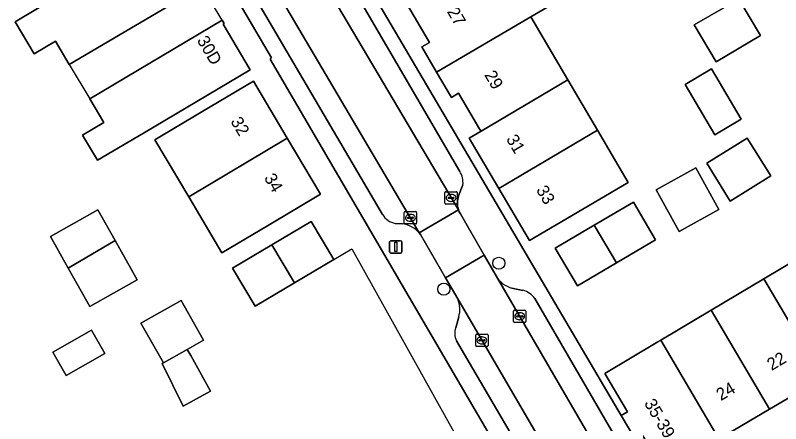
# Model space of a CAD drawing. Extents: x 159716 to 160783, y 383290 to 384031.
# Drawn here: x 160164.9 to 160226.9, y 383326.5 to 383359.5 of the extents above; entities that cross this region are included whole.
import ezdxf

# ---------------------------------------------------------------- set-up
doc = ezdxf.new("R2010")
doc.units = 0
for name, color, linetype in [('IMGEO_Boom', 7, 'Continuous'), ('IMGEO_Erf', 7, 'Continuous'), ('IMGEO_Kolk', 7, 'Continuous'), ('IMGEO_Lichtmast', 7, 'Continuous'), ('IMGEO_Muur', 7, 'Continuous'), ('IMGEO_Pand', 7, 'Continuous'), ('IMGEO_Pand_nummerreeks', 7, 'Continuous'), ('IMGEO_Pand_overbouw', 7, 'Continuous'), ('IMGEO_Parkeervlak_open', 7, 'Continuous'), ('IMGEO_Rijbaan_lokaal_open', 7, 'Continuous'), ('IMGEO_Voetpad_open', 7, 'Continuous')]:
    doc.layers.add(name, color=color, linetype=linetype)

msp = doc.modelspace()

# ---------------------------------------------------------------- linework, layer by layer
at = {"layer": 'IMGEO_Boom'}
for centre in [(160204.088, 383339.474), (160199.632, 383337.374)]:
    msp.add_circle(centre, 0.489, dxfattribs=at)
at = {"layer": 'IMGEO_Erf'}
for points in [[(160188.923, 383369.749), (160213.993, 383327.146), (160214.504, 383327.45), (160212.663, 383330.564), (160216.963, 383333.117), (160217.196, 383333.256), (160221.281, 383335.681), (160225.528, 383338.203), (160229.613, 383340.629)], [(160209.871, 383314.427), (160185.573, 383355.997), (160185.693, 383356.097), (160178.999, 383367.492)], [(160180.048, 383361.905), (160169.32, 383355.543), (160168.198, 383357.436), (160166.477, 383356.416), (160164.947, 383358.996), (160170.095, 383362.117)], [(160211.199, 383362.093), (160206.673, 383359.423), (160209.676, 383354.318), (160212.079, 383350.234), (160214.563, 383346.013), (160210.875, 383343.843), (160206.565, 383341.307), (160204.09, 383345.513), (160201.688, 383349.595), (160202.645, 383350.161), (160202.558, 383350.308), (160200.831, 383353.242), (160200.246, 383352.898), (160199.052, 383354.927), (160197.845, 383356.979), (160198.463, 383357.343), (160196.666, 383360.397)], [(160230.278, 383330.181), (160225.999, 383327.667), (160222.104, 383325.378), (160223.439, 383323.079), (160223.255, 383322.972), (160218.76, 383320.363), (160216.205, 383324.74), (160215.753, 383325.515), (160215.167, 383325.168), (160219.193, 383318.286), (160219.806, 383317.239)]]:
    msp.add_lwpolyline(points, dxfattribs=at)
for points in [[(160221.669, 383355.766), (160219.909, 383358.757), (160223.518, 383360.881), (160225.278, 383357.89)], [(160170.981, 383352.785), (160181.69, 383359.135), (160181.853, 383358.86), (160181.76, 383358.805), (160183.946, 383355.118), (160179.646, 383352.568), (160175.316, 383350.008), (160171.594, 383347.81), (160170.395, 383349.833), (160172.123, 383350.859)], [(160219.165, 383353.944), (160221.309, 383355.206), (160223.707, 383351.13), (160221.563, 383349.868)], [(160184.228, 383354.204), (160186.966, 383349.586), (160189.651, 383345.057), (160185.351, 383342.507), (160181.671, 383340.325), (160178.985, 383344.855), (160176.248, 383349.472), (160179.981, 383351.685)], [(160224.198, 383349.603), (160226.098, 383346.551), (160222.82, 383344.509), (160220.919, 383347.561)], [(160220.023, 383347.184), (160221.893, 383343.819), (160218.689, 383342.039), (160216.819, 383345.404)], [(160211.817, 383342.566), (160214.979, 383344.426), (160216.78, 383341.366), (160213.619, 383339.506), (160210.45, 383337.642), (160208.649, 383340.702)], [(160169.228, 383339.071), (160167.793, 383341.628), (160171.637, 383343.785), (160173.021, 383341.32), (160174.813, 383338.127), (160170.969, 383335.969)], [(160188.909, 383342.861), (160190.734, 383339.781), (160187.548, 383337.892), (160184.362, 383336.003), (160182.536, 383339.083), (160185.722, 383340.972)], [(160178.366, 383336.462), (160180.183, 383333.252), (160178.863, 383332.505), (160179.144, 383332.003), (160180.752, 383329.134), (160178.546, 383327.898), (160176.838, 383331.358), (160176.937, 383331.414), (160175.12, 383334.624)], [(160171.128, 383334.059), (160172.201, 383332.165), (160169.056, 383330.385), (160167.983, 383332.279)]]:
    msp.add_lwpolyline(points, close=True, dxfattribs=at)
at = {"layer": 'IMGEO_Kolk'}
for p, q in [((160199.719, 383344.335), (160199.719, 383345.187)), ((160199.794, 383345.261), (160200.646, 383345.261)), ((160200.72, 383345.187), (160200.72, 383344.335)), ((160199.978, 383344.755), (160199.978, 383344.767)), ((160200.416, 383344.718), (160200.018, 383344.718)), ((160200.021, 383344.804), (160200.419, 383344.804)), ((160200.23, 383344.481), (160200.205, 383344.481)), ((160200.207, 383345.041), (160200.232, 383345.041)), ((160200.462, 383344.767), (160200.462, 383344.755)), ((160200.646, 383344.261), (160199.794, 383344.261)), ((160196.433, 383342.724), (160196.433, 383343.576)), ((160196.508, 383343.65), (160197.36, 383343.65)), ((160196.921, 383343.43), (160196.946, 383343.43)), ((160197.434, 383343.576), (160197.434, 383342.724)), ((160197.36, 383342.65), (160196.508, 383342.65)), ((160196.692, 383343.144), (160196.692, 383343.156)), ((160197.13, 383343.107), (160196.732, 383343.107)), ((160196.735, 383343.193), (160197.133, 383343.193)), ((160196.944, 383342.87), (160196.919, 383342.87)), ((160197.176, 383343.156), (160197.176, 383343.144)), ((160205.275, 383334.755), (160205.275, 383335.607)), ((160205.35, 383335.681), (160206.202, 383335.681)), ((160205.534, 383335.175), (160205.534, 383335.187)), ((160205.577, 383335.224), (160205.975, 383335.224)), ((160205.763, 383335.461), (160205.788, 383335.461)), ((160206.018, 383335.187), (160206.018, 383335.175)), ((160206.276, 383335.607), (160206.276, 383334.755)), ((160206.202, 383334.681), (160205.35, 383334.681)), ((160205.972, 383335.138), (160205.574, 383335.138)), ((160205.786, 383334.901), (160205.761, 383334.901)), ((160202.213, 383332.81), (160202.213, 383333.662)), ((160202.288, 383333.736), (160203.14, 383333.736)), ((160202.701, 383333.516), (160202.726, 383333.516)), ((160203.214, 383333.662), (160203.214, 383332.81)), ((160203.14, 383332.736), (160202.288, 383332.736)), ((160202.472, 383333.23), (160202.472, 383333.242)), ((160202.91, 383333.193), (160202.512, 383333.193)), ((160202.515, 383333.279), (160202.913, 383333.279)), ((160202.724, 383332.956), (160202.699, 383332.956)), ((160202.956, 383333.242), (160202.956, 383333.23))]:
    msp.add_line(p, q, dxfattribs=at)
for points in [[(160199.719, 383344.335), (160199.719, 383345.187)], [(160199.794, 383345.261), (160200.646, 383345.261)], [(160200.72, 383345.187), (160200.72, 383344.335)], [(160200.646, 383344.261), (160199.794, 383344.261)], [(160196.433, 383342.724), (160196.433, 383343.576)], [(160196.508, 383343.65), (160197.36, 383343.65)], [(160197.434, 383343.576), (160197.434, 383342.724)], [(160197.36, 383342.65), (160196.508, 383342.65)], [(160205.275, 383334.755), (160205.275, 383335.607)], [(160205.35, 383335.681), (160206.202, 383335.681)], [(160206.276, 383335.607), (160206.276, 383334.755)], [(160206.202, 383334.681), (160205.35, 383334.681)], [(160202.213, 383332.81), (160202.213, 383333.662)], [(160202.288, 383333.736), (160203.14, 383333.736)], [(160203.214, 383333.662), (160203.214, 383332.81)], [(160203.14, 383332.736), (160202.288, 383332.736)]]:
    msp.add_lwpolyline(points, dxfattribs=at)
for centre, radius, start, end in [((160199.796, 383345.185), 0.0765, 91.55205, 178.44795), ((160199.796, 383345.185), 0.0765, 91.55205, 178.44795), ((160200.644, 383345.185), 0.0765, 1.55205, 88.44795), ((160200.644, 383345.185), 0.0765, 1.55205, 88.44795), ((160200.018, 383344.764), 0.0403, 85.87752, 175.75265), ((160200.015, 383344.754), 0.0366, 178.93798, 274.71019), ((160200.419, 383344.761), 0.043, 264.86636, 352.45326), ((160200.423, 383344.766), 0.0386, 1.73085, 96.63898), ((160199.796, 383344.337), 0.0765, 181.55205, 268.44795), ((160199.796, 383344.337), 0.0765, 181.55205, 268.44795), ((160200.644, 383344.337), 0.0765, 271.55205, 358.44795), ((160200.644, 383344.337), 0.0765, 271.55205, 358.44795), ((160196.51, 383343.574), 0.0765, 91.55205, 178.44795), ((160196.51, 383343.574), 0.0765, 91.55205, 178.44795), ((160197.358, 383343.574), 0.0765, 1.55205, 88.44795), ((160197.358, 383343.574), 0.0765, 1.55205, 88.44795), ((160196.51, 383342.726), 0.0765, 181.55205, 268.44795), ((160196.51, 383342.726), 0.0765, 181.55205, 268.44795), ((160196.732, 383343.153), 0.0403, 85.87752, 175.75265), ((160196.729, 383343.143), 0.0366, 178.93798, 274.71019), ((160197.133, 383343.15), 0.043, 264.86636, 352.45326), ((160197.137, 383343.155), 0.0386, 1.73085, 96.63898), ((160197.358, 383342.726), 0.0765, 271.55205, 358.44795), ((160197.358, 383342.726), 0.0765, 271.55205, 358.44795), ((160205.352, 383335.605), 0.0765, 91.55205, 178.44795), ((160205.352, 383335.605), 0.0765, 91.55205, 178.44795), ((160205.574, 383335.184), 0.0403, 85.87752, 175.75265), ((160205.571, 383335.174), 0.0366, 178.93798, 274.71019), ((160205.975, 383335.181), 0.043, 264.86636, 352.45326), ((160205.979, 383335.186), 0.0386, 1.73085, 96.63898), ((160206.2, 383335.605), 0.0765, 1.55205, 88.44795), ((160206.2, 383335.605), 0.0765, 1.55205, 88.44795), ((160205.352, 383334.757), 0.0765, 181.55205, 268.44795), ((160205.352, 383334.757), 0.0765, 181.55205, 268.44795), ((160206.2, 383334.757), 0.0765, 271.55205, 358.44795), ((160206.2, 383334.757), 0.0765, 271.55205, 358.44795), ((160202.29, 383333.66), 0.0765, 91.55205, 178.44795), ((160202.29, 383333.66), 0.0765, 91.55205, 178.44795), ((160203.138, 383333.66), 0.0765, 1.55205, 88.44795), ((160203.138, 383333.66), 0.0765, 1.55205, 88.44795), ((160202.29, 383332.812), 0.0765, 181.55205, 268.44795), ((160202.29, 383332.812), 0.0765, 181.55205, 268.44795), ((160202.512, 383333.239), 0.0403, 85.87752, 175.75265), ((160202.509, 383333.229), 0.0366, 178.93798, 274.71019), ((160202.913, 383333.236), 0.043, 264.86636, 352.45326), ((160202.917, 383333.241), 0.0386, 1.73085, 96.63898), ((160203.138, 383332.812), 0.0765, 271.55205, 358.44795), ((160203.138, 383332.812), 0.0765, 271.55205, 358.44795)]:
    msp.add_arc(centre, radius, start, end, dxfattribs=at)
for centre, major_axis, ratio, start_param, end_param in [((160200.206, 383344.761), (-0.387, 0.002), 0.722429, 4.712389, 7.853982), ((160200.231, 383344.761), (-0.39, 0.002), 0.717154, 1.570796, 4.712389), ((160196.92, 383343.15), (-0.387, 0.002), 0.722429, 4.712389, 7.853982), ((160196.945, 383343.15), (-0.39, 0.002), 0.717154, 1.570796, 4.712389), ((160205.762, 383335.181), (-0.387, 0.002), 0.722429, 4.712389, 7.853982), ((160205.787, 383335.181), (-0.39, 0.002), 0.717154, 1.570796, 4.712389), ((160202.7, 383333.236), (-0.387, 0.002), 0.722429, 4.712389, 7.853982), ((160202.725, 383333.236), (-0.39, 0.002), 0.717154, 1.570796, 4.712389)]:
    msp.add_ellipse(centre, major_axis=major_axis, ratio=ratio, start_param=start_param, end_param=end_param, dxfattribs=at)
at = {"layer": 'IMGEO_Lichtmast'}
for p, q in [((160195.249, 383340.399), (160195.249, 383341.199)), ((160195.249, 383341.199), (160195.249, 383340.399)), ((160195.349, 383341.299), (160196.139, 383341.299)), ((160196.139, 383341.299), (160195.349, 383341.299)), ((160196.239, 383341.199), (160196.239, 383340.399)), ((160196.239, 383340.399), (160196.239, 383341.199)), ((160196.139, 383340.299), (160195.349, 383340.299)), ((160195.349, 383340.299), (160196.139, 383340.299))]:
    msp.add_line(p, q, dxfattribs=at)
msp.add_lwpolyline([(160195.669, 383341.174), (160195.819, 383341.174), (160195.819, 383340.424), (160195.669, 383340.424), (160195.669, 383341.174)], dxfattribs=at)
for centre, start, end in [((160195.349, 383341.199), 90, 180), ((160195.349, 383341.199), 90, 180), ((160196.139, 383341.199), 0, 90), ((160196.139, 383341.199), 360, 90), ((160195.349, 383340.399), 180, 270), ((160195.349, 383340.399), 180, 270), ((160196.139, 383340.399), 270, 0), ((160196.139, 383340.399), 270, 0)]:
    msp.add_arc(centre, 0.1, start, end, dxfattribs=at)
at = {"layer": 'IMGEO_Muur'}
msp.add_lwpolyline([(160190.734, 383339.781), (160192.197, 383340.648), (160200.57, 383325.593)], dxfattribs=at)
at = {"layer": 'IMGEO_Pand'}
for points in [[(160180.048, 383361.905), (160179.885, 383362.181), (160179.795, 383362.127), (160177.234, 383366.445), (160170.095, 383362.117), (160164.947, 383358.996), (160166.477, 383356.416), (160168.198, 383357.436), (160169.32, 383355.543)], [(160196.666, 383360.397), (160198.463, 383357.343), (160197.845, 383356.979), (160199.052, 383354.927), (160206.673, 383359.423), (160211.199, 383362.093), (160210.088, 383363.872), (160208.731, 383363.025), (160206.78, 383366.365), (160206.435, 383366.161)], [(160221.669, 383355.766), (160225.278, 383357.89), (160223.518, 383360.881), (160219.909, 383358.757)], [(160209.676, 383354.318), (160206.673, 383359.423), (160199.052, 383354.927), (160200.246, 383352.898), (160200.831, 383353.242), (160202.558, 383350.308), (160202.645, 383350.161)], [(160179.646, 383352.568), (160183.946, 383355.118), (160181.76, 383358.805), (160181.853, 383358.86), (160181.69, 383359.135), (160170.981, 383352.785), (160172.123, 383350.859), (160170.395, 383349.833), (160171.594, 383347.81), (160175.316, 383350.008)], [(160223.707, 383351.13), (160221.309, 383355.206), (160219.165, 383353.944), (160221.563, 383349.868)], [(160186.966, 383349.586), (160184.228, 383354.204), (160179.981, 383351.685), (160176.248, 383349.472), (160178.985, 383344.855)], [(160212.079, 383350.234), (160209.676, 383354.318), (160202.645, 383350.161), (160201.688, 383349.595), (160204.09, 383345.513)], [(160204.09, 383345.513), (160206.565, 383341.307), (160210.875, 383343.843), (160214.563, 383346.013), (160212.079, 383350.234)], [(160186.966, 383349.586), (160178.985, 383344.855), (160181.671, 383340.325), (160185.351, 383342.507), (160189.651, 383345.057)], [(160224.198, 383349.603), (160220.919, 383347.561), (160222.82, 383344.509), (160226.098, 383346.551)], [(160220.023, 383347.184), (160216.819, 383345.404), (160218.689, 383342.039), (160221.893, 383343.819)], [(160211.817, 383342.566), (160213.619, 383339.506), (160216.78, 383341.366), (160214.979, 383344.426)], [(160169.228, 383339.071), (160173.021, 383341.32), (160171.637, 383343.785), (160167.793, 383341.628)], [(160187.548, 383337.892), (160190.734, 383339.781), (160188.909, 383342.861), (160185.722, 383340.972)], [(160211.817, 383342.566), (160208.649, 383340.702), (160210.45, 383337.642), (160213.619, 383339.506)], [(160169.228, 383339.071), (160170.969, 383335.969), (160174.813, 383338.127), (160173.021, 383341.32)], [(160187.548, 383337.892), (160185.722, 383340.972), (160182.536, 383339.083), (160184.362, 383336.003)], [(160231.786, 383336.971), (160229.613, 383340.629), (160225.528, 383338.203), (160230.278, 383330.181), (160230.424, 383330.267), (160234.385, 383332.594)], [(160225.528, 383338.203), (160221.281, 383335.681), (160225.999, 383327.667), (160230.278, 383330.181)], [(160178.366, 383336.462), (160175.12, 383334.624), (160176.937, 383331.414), (160178.863, 383332.505), (160180.183, 383333.252)], [(160221.281, 383335.681), (160217.196, 383333.256), (160223.255, 383322.972), (160223.439, 383323.079), (160222.104, 383325.378), (160225.999, 383327.667)], [(160172.201, 383332.165), (160171.128, 383334.059), (160167.983, 383332.279), (160169.056, 383330.385)], [(160217.196, 383333.256), (160216.963, 383333.117), (160212.663, 383330.564), (160214.504, 383327.45), (160213.993, 383327.146), (160215.167, 383325.168), (160215.753, 383325.515), (160216.205, 383324.74), (160218.76, 383320.363), (160223.255, 383322.972)], [(160178.863, 383332.505), (160176.937, 383331.414), (160176.838, 383331.358), (160178.546, 383327.898), (160180.752, 383329.134), (160179.144, 383332.003)]]:
    msp.add_lwpolyline(points, close=True, dxfattribs=at)
at = {"layer": 'IMGEO_Pand_overbouw'}
msp.add_lwpolyline([(160180.048, 383361.905), (160169.32, 383355.543), (160170.981, 383352.785), (160181.69, 383359.135)], close=True, dxfattribs=at)
at = {"layer": 'IMGEO_Parkeervlak_open'}
for points in [[(160200.924, 383346.903), (160189.051, 383367.258), (160185.683, 383372.991), (160184.085, 383372.06), (160200.823, 383343.792)], [(160197.651, 383341.936), (160181.878, 383368.671)], [(160180.165, 383368.149), (160181.776, 383365.405), (160194.678, 383343.421)], [(160200.836, 383344.935), (160201.178, 383345.811)], [(160195.707, 383342.698), (160196.278, 383342.66)], [(160203.987, 383338.256), (160215.33, 383318.745), (160215.425, 383318.797)], [(160206.042, 383337.282), (160205.141, 383337.459)], [(160212.027, 383317.305), (160200.756, 383336.589)], [(160215.338, 383322.267), (160207.007, 383336.622)], [(160200.837, 383335.134), (160200.609, 383334.258)], [(160200.659, 383333.204), (160208.24, 383320.258), (160209.286, 383318.603)]]:
    msp.add_lwpolyline(points, dxfattribs=at)
for centre, radius, start, end in [((160199.513, 383345.999), 1.676, 353.55141, 32.63701), ((160202.492, 383344.345), 1.758, 160.37403, 198.32271), ((160195.978, 383344.177), 1.504, 210.19351, 259.6209), ((160195.961, 383340.396), 2.286, 42.35167, 82.04185), ((160205.72, 383339.531), 2.152, 216.34849, 254.39039), ((160205.584, 383335.577), 1.766, 36.29511, 74.96549), ((160198.969, 383335.76), 1.97, 341.47891, 24.89384), ((160201.773, 383333.785), 1.256, 157.8838, 207.54816)]:
    msp.add_arc(centre, radius, start, end, dxfattribs=at)
at = {"layer": 'IMGEO_Rijbaan_lokaal_open'}
for points in [[(160184.085, 383372.06), (160182.74, 383374.363), (160169.109, 383397.517), (160169.006, 383397.691), (160165.976, 383395.906), (160166.305, 383395.343), (160177.078, 383376.916), (160177.537, 383376.126), (160180.532, 383370.974), (160181.334, 383369.594), (160181.878, 383368.671), (160197.651, 383341.936), (160200.823, 383343.792)], [(160202.907, 383340.129), (160200.975, 383343.477), (160200.887, 383343.627), (160200.823, 383343.792), (160197.651, 383341.936), (160197.738, 383341.789), (160199.769, 383338.29)], [(160203.987, 383338.256), (160202.907, 383340.129), (160199.769, 383338.29), (160200.756, 383336.589), (160212.027, 383317.305), (160212.193, 383317.021), (160215.33, 383318.745)]]:
    msp.add_lwpolyline(points, close=True, dxfattribs=at)
at = {"layer": 'IMGEO_Voetpad_open'}
for points in [[(160172.212, 383395.883), (160177.962, 383386.112), (160182.336, 383378.779), (160182.688, 383378.976), (160184.645, 383375.724), (160184.257, 383375.524), (160184.381, 383375.3), (160182.74, 383374.363), (160184.085, 383372.06), (160185.683, 383372.991), (160189.051, 383367.258), (160200.924, 383346.903)], [(160215.425, 383318.797), (160216.414, 383317.124), (160219.193, 383318.286), (160215.167, 383325.168), (160213.993, 383327.146), (160188.923, 383369.749), (160187.571, 383372.047), (160186.126, 383374.501), (160184.751, 383376.839)], [(160194.678, 383343.421), (160181.776, 383365.405), (160180.165, 383368.149)], [(160178.999, 383367.492), (160185.693, 383356.097), (160185.573, 383355.997), (160209.871, 383314.427), (160212.888, 383315.68)], [(160201.178, 383345.811), (160200.836, 383344.935)], [(160200.823, 383343.792), (160200.887, 383343.627), (160200.975, 383343.477), (160202.907, 383340.129), (160203.987, 383338.256)], [(160196.278, 383342.66), (160195.707, 383342.698)], [(160200.756, 383336.589), (160199.769, 383338.29), (160197.738, 383341.789), (160197.651, 383341.936)], [(160205.141, 383337.459), (160206.042, 383337.282)], [(160207.007, 383336.622), (160215.338, 383322.267)], [(160200.609, 383334.258), (160200.837, 383335.134)], [(160209.286, 383318.603), (160208.24, 383320.258), (160200.659, 383333.204)]]:
    msp.add_lwpolyline(points, dxfattribs=at)
for centre, radius, start, end in [((160199.513, 383345.999), 1.676, 353.55141, 32.63701), ((160202.492, 383344.345), 1.758, 160.37403, 198.32271), ((160195.978, 383344.177), 1.504, 210.19351, 259.6209), ((160195.961, 383340.396), 2.286, 42.35167, 82.04185), ((160205.72, 383339.531), 2.152, 216.34849, 254.39039), ((160205.584, 383335.577), 1.766, 36.29511, 74.96549), ((160198.969, 383335.76), 1.97, 341.47891, 24.89384), ((160201.773, 383333.785), 1.256, 157.8838, 207.54816)]:
    msp.add_arc(centre, radius, start, end, dxfattribs=at)

# ---------------------------------------------------------------- texts
at = {"layer": 'IMGEO_Pand_nummerreeks'}
for s, rotation, p in [('27', 300.53739, (160199.857, 383359.846)), ('30D', 300.66449, (160179.619, 383357.514)), ('29', 300.53844, (160202.883, 383354.718)), ('32', 300.66251, (160182.339, 383350.958)), ('31', 300.47541, (160204.651, 383349.529)), ('34', 300.66251, (160185.052, 383346.382)), ('33', 300.47593, (160207.076, 383345.406)), ('22', 30.69908, (160226.171, 383330.753)), ('24', 30.69908, (160222.061, 383328.312)), ('35-39', 300.51552, (160215.817, 383328.152))]:
    msp.add_text(s, height=1, rotation=rotation, dxfattribs=at).set_placement(p)

doc.saveas('drawing.dxf')
